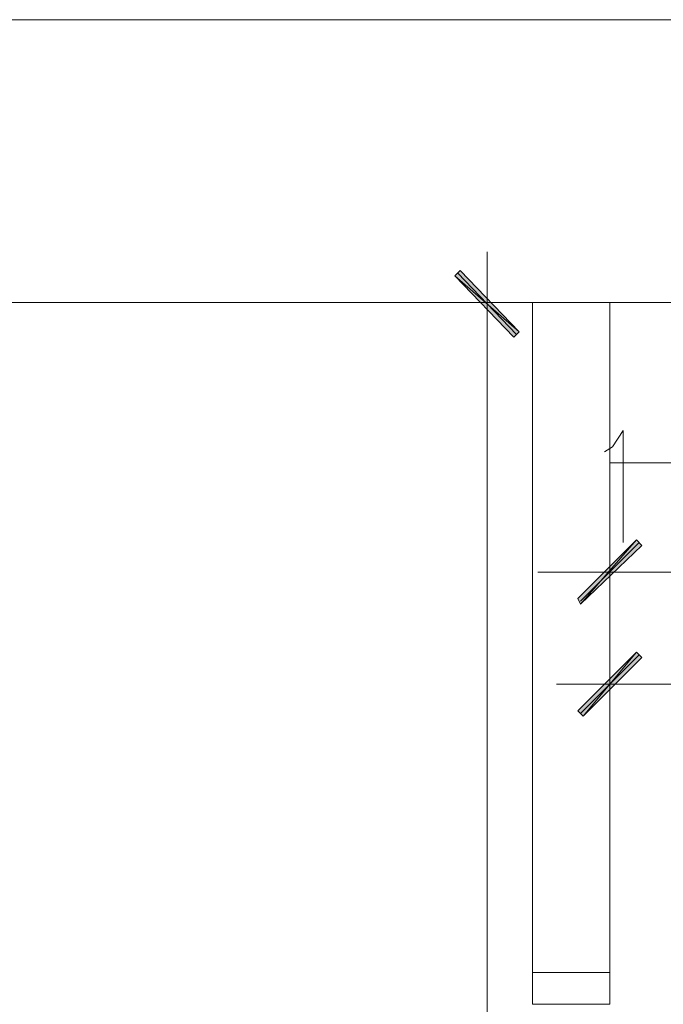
# Model space of a CAD drawing. Header units: inches. Extents: x -1441 to 3871, y -4351 to 2413.
# Tile 295 of 308: x 1360 to 1462, y 1470 to 1626. Entities that reach past the tile are written whole.
import ezdxf

# ---------------------------------------------------------------- set-up
doc = ezdxf.new("R2010")
doc.units = ezdxf.units.IN
doc.header["$MEASUREMENT"] = 0
doc.layers.add('at_Entity', color=7, linetype='Continuous')
doc.layers.add('at_Solid', color=7, linetype='Continuous')

msp = doc.modelspace()

# ---------------------------------------------------------------- hatches: boundary and pattern name
at = {"layer": 'at_Solid', "lineweight": 15}
for points in [[(1429.50404, 1586.12315), (1428.65967, 1585.26447), (1438.81594, 1576.39146)], [(1428.65967, 1585.26447), (1438.81594, 1576.39146), (1437.97157, 1575.53278)], [(1457.43973, 1543.38002), (1448.5524, 1533.21899), (1448.12783, 1534.07767)], [(1458.28887, 1542.52135), (1457.43973, 1543.38002), (1448.5524, 1533.21899)], [(1448.12783, 1516.28393), (1448.97697, 1515.42526), (1457.43973, 1525.58629)], [(1448.97697, 1515.42526), (1457.43973, 1525.58629), (1458.28887, 1524.72761)]]:
    msp.add_hatch(color=7, dxfattribs=at).paths.add_polyline_path(points)

# ---------------------------------------------------------------- linework, layer by layer
at = {"layer": 'at_Entity', "color": 7, "lineweight": 15}
for p, q in [((2213.01038, 1625.90861), (926.21325, 1625.90861)), ((1433.74019, 1572.57511), (1433.74019, 1589.08082)), ((1429.50404, 1586.12315), (1428.65967, 1585.26447)), ((1438.39137, 1575.96212), (1429.08424, 1585.69381)), ((1438.81594, 1576.39146), (1429.50404, 1586.12315)), ((1428.65967, 1585.26447), (1438.81594, 1576.39146)), ((1428.65967, 1585.26447), (1438.81594, 1576.39146)), ((1437.97157, 1575.53278), (1428.65967, 1585.26447)), ((2149.09605, 1581.06649), (926.21325, 1581.06649)), ((1426.11703, 1581.06649), (1441.35858, 1581.06649)), ((1440.93401, 1581.06649), (1440.93401, 1474.78112)), ((1453.20835, 1474.78112), (1453.20835, 1581.06649)), ((1438.81594, 1576.39146), (1437.97157, 1575.53278)), ((1433.74019, 1575.10344), (1433.74019, 808.5417)), ((1453.63292, 1558.16838), (1455.32642, 1560.74442)), ((1455.32642, 1560.74442), (1455.32642, 1542.95069)), ((1452.36398, 1557.35741), (1453.63292, 1558.16838)), ((1453.20835, 1555.64005), (1469.29427, 1555.64005)), ((1453.20835, 1545.90836), (1453.20835, 1530.69066)), ((1448.12783, 1534.07767), (1457.43973, 1543.38002)), ((1457.43973, 1543.38002), (1448.5524, 1533.21899)), ((1457.43973, 1543.38002), (1448.5524, 1533.21899)), ((1458.28887, 1542.52135), (1457.43973, 1543.38002)), ((1448.5524, 1533.64833), (1457.8643, 1542.95069)), ((1448.5524, 1533.21899), (1458.28887, 1542.52135)), ((1447.70803, 1538.27566), (1441.78315, 1538.27566)), ((1444.74559, 1538.27566), (1461.25131, 1538.27566)), ((1469.29427, 1538.27566), (1453.20835, 1538.27566)), ((1477.33723, 1538.27566), (1460.82674, 1538.27566)), ((1448.5524, 1533.21899), (1448.12783, 1534.07767)), ((1453.20835, 1512.89692), (1453.20835, 1528.11462)), ((1457.43973, 1525.58629), (1448.12783, 1516.28393)), ((1457.8643, 1525.15695), (1448.5524, 1515.8546)), ((1448.97697, 1515.42526), (1457.43973, 1525.58629)), ((1448.97697, 1515.42526), (1457.43973, 1525.58629)), ((1458.28887, 1524.72761), (1448.97697, 1515.42526)), ((1457.43973, 1525.58629), (1458.28887, 1524.72761)), ((1461.25131, 1520.52963), (1444.74559, 1520.52963)), ((1602.63279, 1520.52963), (1458.71343, 1520.52963)), ((1448.12783, 1516.28393), (1448.97697, 1515.42526)), ((1453.20835, 1474.78112), (1440.93401, 1474.78112)), ((1440.93401, 1474.78112), (1440.93401, 1469.72446)), ((1453.20835, 1469.72446), (1453.20835, 1474.78112)), ((1440.93401, 1469.72446), (1453.20835, 1469.72446))]:
    msp.add_line(p, q, dxfattribs=at)

doc.saveas('drawing.dxf')
